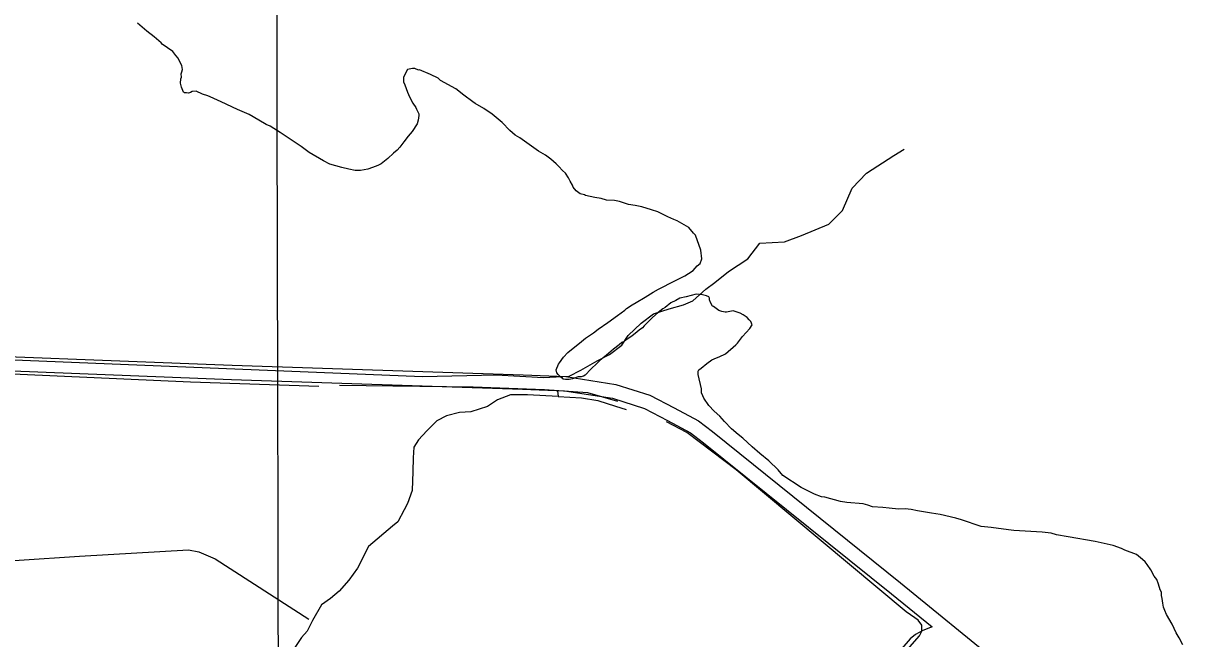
# Model space of a CAD drawing. Extents: x 3329297 to 3367176, y 649250 to 674653.
# Drawn here: x 3353911 to 3356354, y 664842 to 666138 of the extents above; entities that cross this region are included whole.
import ezdxf

# ---------------------------------------------------------------- set-up
doc = ezdxf.new("R2010")
doc.units = 0
for name, color, linetype in [('V-GRID-MAJR', 7, 'Continuous'), ('V-ROAD-CNTR', 7, 'Continuous'), ('V-SITE-VEGE', 7, 'Continuous'), ('V-TOPO-SHOR', 7, 'Continuous')]:
    doc.layers.add(name, color=color, linetype=linetype)

msp = doc.modelspace()

# ---------------------------------------------------------------- linework, layer by layer
at = {"layer": 'V-GRID-MAJR'}
msp.add_spline([(3354468.6, 654671.8), (3354456.2, 660730.1), (3354443.9, 666791.6), (3354431.5, 672853), (3354431.5, 672856)], degree=3, dxfattribs=at)
at = {"layer": 'V-ROAD-CNTR'}
for points in [[(3353622.2, 665446.7), (3354351, 665418.4), (3354964, 665397.7), (3355054, 665394.6), (3355159.1, 665377.9), (3355231.1, 665355.2), (3355282.2, 665328.4), (3355333.3, 665301.3), (3355363, 665278.5), (3355759.4, 664960.2), (3356179.4, 664617.7)], [(3353621, 665416.7), (3354349.9, 665388.4), (3354963, 665367.7), (3355051.1, 665364.6), (3355152.2, 665348.6), (3355219.6, 665327.4), (3355268.2, 665301.9), (3355317, 665276), (3355344.5, 665254.9), (3355740.5, 664936.9), (3355826.1, 664867.2)], [(3355826.1, 664867.2), (3355806.3, 664859.6), (3355791, 664851.5), (3355779.3, 664842.3), (3355372.3, 664370.4), (3355357.5, 664352.9), (3355346.6, 664336.9), (3355333.4, 664312.9), (3355327.1, 664296.7), (3355323.4, 664281.7), (3355320.5, 664260.6), (3355318.4, 664242.7), (3355320.8, 663729.4), (3355320.9, 663721.1), (3355318.4, 663708), (3355311.7, 663694.5), (3355303.8, 663684), (3355298.1, 663678.9), (3354743.6, 663350.9), (3354728.7, 663346.8), (3354709, 663342.9), (3354679.7, 663339.5)]]:
    msp.add_lwpolyline(points, dxfattribs=at)
at = {"layer": 'V-SITE-VEGE'}
for p, q in [((3354171.6, 666121.4), (3354151.8, 666138.1)), ((3354186.4, 666109.6), (3354171.6, 666121.4)), ((3354201.2, 666096.5), (3354186.4, 666109.6)), ((3354203.7, 666094.1), (3354201.2, 666096.5)), ((3354225.9, 666078.8), (3354203.7, 666094.1)), ((3354232.2, 666070.4), (3354225.9, 666078.8)), ((3354237.2, 666064.4), (3354232.2, 666070.4)), ((3354239.7, 666059.6), (3354237.2, 666064.4)), ((3354244.8, 666048.8), (3354239.7, 666059.6)), ((3354246.2, 666040.3), (3354244.8, 666048.8)), ((3354242.9, 666020.8), (3354244.1, 666024.4)), ((3354243.9, 666031.7), (3354245.1, 666035.4)), ((3354244.1, 666024.4), (3354243.9, 666031.7)), ((3354245.1, 666035.4), (3354246.2, 666040.3)), ((3354720.4, 666040.3), (3354712.2, 666024.3)), ((3354712.2, 666024.3), (3354712.4, 666014.6)), ((3354724.1, 666041.6), (3354720.4, 666040.3)), ((3354731.3, 666042.9), (3354724.1, 666041.6)), ((3354736.2, 666043), (3354731.3, 666042.9)), ((3354743.5, 666039.5), (3354736.2, 666043)), ((3354746, 666039.6), (3354743.5, 666039.5)), ((3354769.3, 666030.3), (3354746, 666039.6)), ((3354785.2, 666022.2), (3354769.3, 666030.3)), ((3354790.2, 666017.4), (3354785.2, 666022.2)), ((3354241.9, 666012.2), (3354242.9, 666020.8)), ((3354244.5, 666003.8), (3354241.9, 666012.2)), ((3354248.4, 665992.9), (3354244.5, 666003.8)), ((3354712.4, 666014.6), (3354715, 666008.6)), ((3354715, 666008.6), (3354720.2, 665992.8)), ((3354822.2, 665999.8), (3354790.2, 666017.4)), ((3354839.5, 665986.8), (3354822.2, 665999.8)), ((3354250.8, 665991.7), (3354248.4, 665992.9)), ((3354254.5, 665991.8), (3354250.8, 665991.7)), ((3354259.4, 665990.7), (3354254.5, 665991.8)), ((3354263, 665992), (3354259.4, 665990.7)), ((3354266.6, 665994.5), (3354263, 665992)), ((3354275.1, 665994.7), (3354266.6, 665994.5)), ((3354288.6, 665988.9), (3354275.1, 665994.7)), ((3354299.6, 665985.4), (3354288.6, 665988.9)), ((3354304.5, 665983.1), (3354299.6, 665985.4)), ((3354327.8, 665972.6), (3354304.5, 665983.1)), ((3354362.2, 665956.3), (3354327.8, 665972.6)), ((3354720.2, 665992.8), (3354722.7, 665988)), ((3354722.7, 665988), (3354729.1, 665974.8)), ((3354729.1, 665974.8), (3354731.6, 665970)), ((3354858, 665972.6), (3354839.5, 665986.8)), ((3354862.9, 665969), (3354858, 665972.6)), ((3354386.7, 665945.9), (3354362.2, 665956.3)), ((3354731.6, 665970), (3354737.9, 665960.4)), ((3354737.9, 665960.4), (3354739.2, 665956.8)), ((3354739.2, 665956.8), (3354744.2, 665947.1)), ((3354881.4, 665958.5), (3354862.9, 665969)), ((3354898.7, 665946.7), (3354881.4, 665958.5)), ((3354395.4, 665941.2), (3354386.7, 665945.9)), ((3354422.4, 665924.7), (3354395.4, 665941.2)), ((3354431, 665921.2), (3354422.4, 665924.7)), ((3354741, 665926.4), (3354730.4, 665910.4)), ((3354743.3, 665933.7), (3354741, 665926.4)), ((3354744.3, 665943.5), (3354743.3, 665933.7)), ((3354744.2, 665947.1), (3354744.3, 665943.5)), ((3354919.7, 665928.8), (3354898.7, 665946.7)), ((3354935.9, 665912.1), (3354919.7, 665928.8)), ((3354452, 665908.3), (3354431, 665921.2)), ((3354469.2, 665896.5), (3354452, 665908.3)), ((3354722.1, 665900.5), (3354712.6, 665888.1)), ((3354730.4, 665910.4), (3354722.1, 665900.5)), ((3354947, 665902.7), (3354935.9, 665912.1)), ((3354956.9, 665896.8), (3354947, 665902.7)), ((3354496.3, 665878.8), (3354469.2, 665896.5)), ((3354513.6, 665865.8), (3354496.3, 665878.8)), ((3354704.3, 665877), (3354698.4, 665870.8)), ((3354712.6, 665888.1), (3354704.3, 665877)), ((3354996.3, 665868.4), (3354956.9, 665896.8)), ((3354543.2, 665848.2), (3354513.6, 665865.8)), ((3354679.3, 665853.4), (3354664.9, 665842.1)), ((3354691.2, 665864.6), (3354679.3, 665853.4)), ((3354698.4, 665870.8), (3354691.2, 665864.6)), ((3355011.1, 665860.2), (3354996.3, 665868.4)), ((3355022.2, 665851.9), (3355011.1, 665860.2)), ((3355033.4, 665842.4), (3355022.2, 665851.9)), ((3354556.7, 665841.1), (3354543.2, 665848.2)), ((3354582.4, 665834.4), (3354556.7, 665841.1)), ((3354597, 665831), (3354582.4, 665834.4)), ((3354610.5, 665827.7), (3354597, 665831)), ((3354621.4, 665827.9), (3354610.5, 665827.7)), ((3354637.2, 665830.6), (3354621.4, 665827.9)), ((3354646.8, 665834.5), (3354637.2, 665830.6)), ((3354657.7, 665838.3), (3354646.8, 665834.5)), ((3354664.9, 665842.1), (3354657.7, 665838.3)), ((3355039.6, 665836.5), (3355033.4, 665842.4)), ((3355047, 665828.1), (3355039.6, 665836.5)), ((3355053.2, 665822.1), (3355047, 665828.1)), ((3355059.5, 665812.5), (3355053.2, 665822.1)), ((3355063.3, 665805.3), (3355059.5, 665812.5)), ((3355068.3, 665796.9), (3355063.3, 665805.3)), ((3355069.6, 665793.3), (3355068.3, 665796.9)), ((3355075.9, 665784.9), (3355069.6, 665793.3)), ((3355084.5, 665779), (3355075.9, 665784.9)), ((3355093.1, 665776.7), (3355084.5, 665779)), ((3355095.5, 665775.6), (3355093.1, 665776.7)), ((3355115.1, 665771.1), (3355095.5, 665775.6)), ((3355128.5, 665769), (3355115.1, 665771.1)), ((3355139.5, 665765.5), (3355128.5, 665769)), ((3355156.6, 665764.7), (3355139.5, 665765.5)), ((3355167.5, 665762.5), (3355156.6, 665764.7)), ((3355185.9, 665756.8), (3355167.5, 665762.5)), ((3355200.5, 665754.6), (3355185.9, 665756.8)), ((3355214, 665751.3), (3355200.5, 665754.6)), ((3355234.8, 665745.6), (3355214, 665751.3)), ((3355248.2, 665741), (3355234.8, 665745.6)), ((3355269.1, 665730.5), (3355248.2, 665741)), ((3355281.4, 665724.7), (3355269.1, 665730.5)), ((3355288.8, 665722.4), (3355281.4, 665724.7)), ((3355313.4, 665708.3), (3355288.8, 665722.4)), ((3355323.3, 665696.3), (3355313.4, 665708.3)), ((3355327.1, 665691.6), (3355323.3, 665696.3)), ((3355338.7, 665660.2), (3355327.1, 665691.6)), ((3355340.3, 665642), (3355338.7, 665660.2)), ((3355330.8, 665627.2), (3355336.8, 665632.2)), ((3355336.8, 665632.2), (3355340.3, 665642)), ((3355284.1, 665595.8), (3355304.5, 665606)), ((3355304.5, 665606), (3355312.9, 665611)), ((3355312.9, 665611), (3355322.5, 665617.3)), ((3355322.5, 665617.3), (3355330.8, 665627.2)), ((3355249.2, 665578.1), (3355284.1, 665595.8)), ((3355202.3, 665550.4), (3355221.5, 665561.7)), ((3355221.5, 665561.7), (3355238.3, 665571.8)), ((3355238.3, 665571.8), (3355249.2, 665578.1)), ((3355294.5, 665559.6), (3355286.1, 665554.5)), ((3355307.8, 665562.3), (3355294.5, 665559.6)), ((3355328.4, 665567.6), (3355307.8, 665562.3)), ((3355341.8, 665566.6), (3355328.4, 665567.6)), ((3355350.4, 665564.4), (3355341.8, 665566.6)), ((3355355.3, 665562), (3355350.4, 665564.4)), ((3355356.5, 665559.6), (3355355.3, 665562)), ((3355356.6, 665556), (3355356.5, 665559.6)), ((3355162.7, 665522.8), (3355178.3, 665534.1)), ((3355178.3, 665534.1), (3355181.9, 665537.8)), ((3355181.9, 665537.8), (3355193.9, 665545.3)), ((3355193.9, 665545.3), (3355202.3, 665550.4)), ((3355258.5, 665536.9), (3355248.9, 665529.4)), ((3355263.3, 665539.5), (3355258.5, 665536.9)), ((3355275.3, 665549.4), (3355263.3, 665539.5)), ((3355286.1, 665554.5), (3355275.3, 665549.4)), ((3355359.2, 665549.9), (3355356.6, 665556)), ((3355363, 665542.7), (3355359.2, 665549.9)), ((3355365.4, 665541.6), (3355363, 665542.7)), ((3355376.5, 665533.3), (3355365.4, 665541.6)), ((3355382.7, 665531), (3355376.5, 665533.3)), ((3355407, 665532.7), (3355392.4, 665530)), ((3355421.6, 665528.1), (3355407, 665532.7)), ((3355142.4, 665507.8), (3355162.7, 665522.8)), ((3355237, 665518.3), (3355219.1, 665500.9)), ((3355248.9, 665529.4), (3355237, 665518.3)), ((3355390, 665529.9), (3355382.7, 665531)), ((3355392.4, 665530), (3355390, 665529.9)), ((3355427.8, 665524.6), (3355421.6, 665528.1)), ((3355436.4, 665518.7), (3355427.8, 665524.6)), ((3355440.2, 665513.9), (3355436.4, 665518.7)), ((3355443.9, 665510.3), (3355440.2, 665513.9)), ((3355446.5, 665503.1), (3355443.9, 665510.3)), ((3355095.6, 665475.2), (3355112.4, 665486.5)), ((3355112.4, 665486.5), (3355122, 665494)), ((3355122, 665494), (3355142.4, 665507.8)), ((3355200, 665484.7), (3355194, 665479.7)), ((3355208.4, 665492.1), (3355200, 665484.7)), ((3355215.6, 665497.1), (3355208.4, 665492.1)), ((3355219.1, 665500.9), (3355215.6, 665497.1)), ((3355426.3, 665478.4), (3355441.8, 665495.7)), ((3355441.8, 665495.7), (3355446.5, 665503.1)), ((3355058.5, 665445.3), (3355087.3, 665467.8)), ((3355087.3, 665467.8), (3355095.6, 665475.2)), ((3355166.4, 665460.9), (3355154.5, 665452.1)), ((3355172.4, 665465.9), (3355166.4, 665460.9)), ((3355177.2, 665468.4), (3355172.4, 665465.9)), ((3355180.8, 665470.9), (3355177.2, 665468.4)), ((3355194, 665479.7), (3355180.8, 665470.9)), ((3355390.6, 665442.4), (3355412.1, 665461)), ((3355412.1, 665461), (3355415.6, 665464.8)), ((3355415.6, 665464.8), (3355426.3, 665478.4)), ((3355040.7, 665423), (3355049, 665435.4)), ((3355049, 665435.4), (3355058.5, 665445.3)), ((3355140.1, 665439.7), (3355125.8, 665428.4)), ((3355154.5, 665452.1), (3355140.1, 665439.7)), ((3355371.3, 665433.5), (3355377.3, 665436)), ((3355377.3, 665436), (3355390.6, 665442.4)), ((3355033.8, 665408.3), (3355038.4, 665420.5)), ((3355038.4, 665420.5), (3355040.7, 665423)), ((3355119.8, 665422.2), (3355106.7, 665409.8)), ((3355125.8, 665428.4), (3355119.8, 665422.2)), ((3355334.1, 665408.4), (3355338.9, 665412.1)), ((3355338.9, 665412.1), (3355350.9, 665422.1)), ((3355350.9, 665422.1), (3355361.6, 665429.6)), ((3355361.6, 665429.6), (3355371.3, 665433.5)), ((3355035.1, 665402.2), (3355033.8, 665408.3)), ((3355037.6, 665398.6), (3355035.1, 665402.2)), ((3355042.6, 665393.9), (3355037.6, 665398.6)), ((3355048.7, 665389.1), (3355042.6, 665393.9)), ((3355053.6, 665388), (3355048.7, 665389.1)), ((3355060.9, 665388.2), (3355053.6, 665388)), ((3355068.2, 665389.5), (3355060.9, 665388.2)), ((3355080.3, 665393.4), (3355068.2, 665389.5)), ((3355086.3, 665393.6), (3355080.3, 665393.4)), ((3355088.8, 665394.8), (3355086.3, 665393.6)), ((3355091.2, 665394.9), (3355088.8, 665394.8)), ((3355094.8, 665397.4), (3355091.2, 665394.9)), ((3355106.7, 665409.8), (3355094.8, 665397.4)), ((3355332.9, 665405.9), (3355334.1, 665408.4)), ((3355333.1, 665398.6), (3355332.9, 665405.9)), ((3355339.8, 665368.4), (3355333.1, 665398.6)), ((3355340, 665359.9), (3355339.8, 665368.4)), ((3355342.5, 665353.8), (3355340, 665359.9)), ((3355345.1, 665349), (3355342.5, 665353.8)), ((3355355.1, 665333.4), (3355345.1, 665349)), ((3355366.3, 665321.5), (3355355.1, 665333.4)), ((3355378.7, 665310.8), (3355366.3, 665321.5)), ((3355388.6, 665300), (3355378.7, 665310.8)), ((3355403.5, 665284.5), (3355388.6, 665300)), ((3355417.2, 665272.7), (3355403.5, 665284.5)), ((3355427, 665264.4), (3355417.2, 665272.7)), ((3355446.9, 665246.5), (3355427, 665264.4)), ((3355463, 665232.3), (3355446.9, 665246.5)), ((3355481.5, 665216.8), (3355463, 665232.3)), ((3355501.4, 665197.8), (3355481.5, 665216.8)), ((3355511.3, 665185.8), (3355501.4, 665197.8)), ((3355549.6, 665161.1), (3355511.3, 665185.8)), ((3355577.8, 665147.1), (3355549.6, 665161.1)), ((3355592.5, 665141.3), (3355577.8, 665147.1)), ((3355599.8, 665140.2), (3355592.5, 665141.3)), ((3355632.9, 665131.2), (3355599.8, 665140.2)), ((3355646.3, 665129), (3355632.9, 665131.2)), ((3355680.4, 665126.1), (3355646.3, 665129)), ((3355690.2, 665123.8), (3355680.4, 665126.1)), ((3355700, 665120.4), (3355690.2, 665123.8)), ((3355721.9, 665118.4), (3355700, 665120.4)), ((3355735.3, 665117.5), (3355721.9, 665118.4)), ((3355754.8, 665115.4), (3355735.3, 665117.5)), ((3355769.4, 665115.7), (3355754.8, 665115.4)), ((3355781.5, 665114.8), (3355769.4, 665115.7)), ((3355795, 665111.4), (3355781.5, 665114.8)), ((3355824.3, 665107.1), (3355795, 665111.4)), ((3355842.6, 665103.9), (3355824.3, 665107.1)), ((3355875.6, 665096), (3355842.6, 665103.9)), ((3355887.8, 665092.6), (3355875.6, 665096)), ((3355929.4, 665078.9), (3355887.8, 665092.6)), ((3355950.1, 665076.9), (3355929.4, 665078.9)), ((3355986.7, 665071.5), (3355950.1, 665076.9)), ((3355997.7, 665070.6), (3355986.7, 665071.5)), ((3356057.4, 665066.9), (3355997.7, 665070.6)), ((3356076.9, 665064.9), (3356057.4, 665066.9)), ((3356087.9, 665061.5), (3356076.9, 665064.9)), ((3356112.3, 665057.1), (3356087.9, 665061.5)), ((3356169.6, 665047.3), (3356112.3, 665057.1)), ((3356207.5, 665038.4), (3356169.6, 665047.3)), ((3356224.6, 665032.6), (3356207.5, 665038.4)), ((3356232, 665029.2), (3356224.6, 665032.6)), ((3356256.5, 665019.9), (3356232, 665029.2)), ((3356268.9, 665009.2), (3356256.5, 665019.9)), ((3356275.1, 665004.5), (3356268.9, 665009.2)), ((3356278.9, 664998.5), (3356275.1, 665004.5)), ((3356286.4, 664987.7), (3356278.9, 664998.5)), ((3356293.9, 664974.5), (3356286.4, 664987.7)), ((3356299, 664967.3), (3356293.9, 664974.5)), ((3356302.8, 664957.6), (3356299, 664967.3)), ((3356306.7, 664945.6), (3356302.8, 664957.6)), ((3356309.2, 664940.7), (3356306.7, 664945.6)), ((3356309.4, 664933.5), (3356309.2, 664940.7)), ((3356310.7, 664927.4), (3356309.4, 664933.5)), ((3356312.1, 664917.7), (3356310.7, 664927.4)), ((3356313.5, 664909.2), (3356312.1, 664917.7)), ((3356316.1, 664902), (3356313.5, 664909.2)), ((3356319.9, 664893.5), (3356316.1, 664902)), ((3356331.3, 664873.1), (3356319.9, 664893.5)), ((3356340.2, 664855), (3356331.3, 664873.1)), ((3356346.5, 664844.2), (3356340.2, 664855)), ((3356354.1, 664829.8), (3356346.5, 664844.2))]:
    msp.add_line(p, q, dxfattribs=at)
at = {"layer": 'V-TOPO-SHOR'}
for points in [[(3353082.3, 665462.7), (3354751.9, 665394.5), (3354907.1, 665397.9), (3355007.3, 665392.6), (3355060.9, 665395.4), (3355085.5, 665407.8), (3355119.8, 665427.1), (3355145.9, 665440.9), (3355171.9, 665460.2), (3355185.6, 665480.8), (3355213, 665506.9), (3355239.1, 665526.2), (3355272, 665537.2), (3355302.2, 665545.5), (3355321.4, 665553.8), (3355348.8, 665578.6), (3355368, 665592.3), (3355396.8, 665615.7), (3355437.9, 665641.9), (3355462.6, 665674.9), (3355514.8, 665677.7), (3355550.4, 665691.5), (3355608, 665715), (3355636.8, 665743.9), (3355657.3, 665790.6), (3355687.5, 665822.2), (3355745.1, 665859.4), (3355767, 665873.2)], [(3353840.9, 665402.2), (3354263.2, 665383.3), (3354533.6, 665374)], [(3354577, 665376), (3354859, 665372.4), (3355008.9, 665367.2), (3355099.7, 665360.5), (3355163.1, 665342.8)], [(3355036.4, 665364.5), (3355037.8, 665352.1), (3355087.4, 665349.5), (3355121.8, 665344.1), (3355158.9, 665331.7), (3355181, 665324.9)], [(3355037.8, 665352.1), (3354973.2, 665356.2), (3354937.4, 665356.1), (3354909.9, 665345), (3354889.3, 665331.2), (3354853.6, 665320.2), (3354830.2, 665318.7), (3354802.7, 665311.8), (3354782.1, 665300.8), (3354761.5, 665280.1), (3354743.6, 665260.8), (3354734, 665245.6), (3354732.7, 665223.6), (3354731.4, 665194.7), (3354730.1, 665154.8), (3354720.5, 665127.3), (3354713.6, 665113.5), (3354699.9, 665088.8), (3354689, 665079.1), (3354638.1, 665036.4), (3354614.8, 664990.9), (3354597, 664966.1), (3354576.4, 664942.7), (3354558.6, 664927.5), (3354539.3, 664913.7), (3354520.1, 664880.7), (3354509.2, 664858.7), (3354496.8, 664844.9), (3354483.1, 664824.2)], [(3354747.1, 663340), (3355291.8, 663673.3), (3355312, 663706.3), (3355314.5, 663734.2), (3355319.5, 663769.7), (3355324.5, 663805.2), (3355319.1, 663977.7), (3355321.4, 664104.5), (3355321.3, 664180.6), (3355341.4, 664294.8), (3355369.2, 664348.1), (3355409.7, 664398.9), (3355670.3, 664701.2), (3355799.4, 664848.6), (3355804.5, 664858.7), (3355804.4, 664871.4), (3355796.8, 664881.6), (3355789.2, 664886.6), (3355771.4, 664899.3), (3355413.2, 665197.9), (3355309.1, 665276.3), (3355265.9, 665299)], [(3353033.5, 664945.8), (3353152.8, 664959.6), (3353520.2, 664982.4), (3354029.1, 665016.5), (3354258.9, 665029.3), (3354281, 665025.6), (3354315.5, 665010.9), (3354512.4, 664883.5)]]:
    msp.add_lwpolyline(points, dxfattribs=at)

doc.saveas('drawing.dxf')
